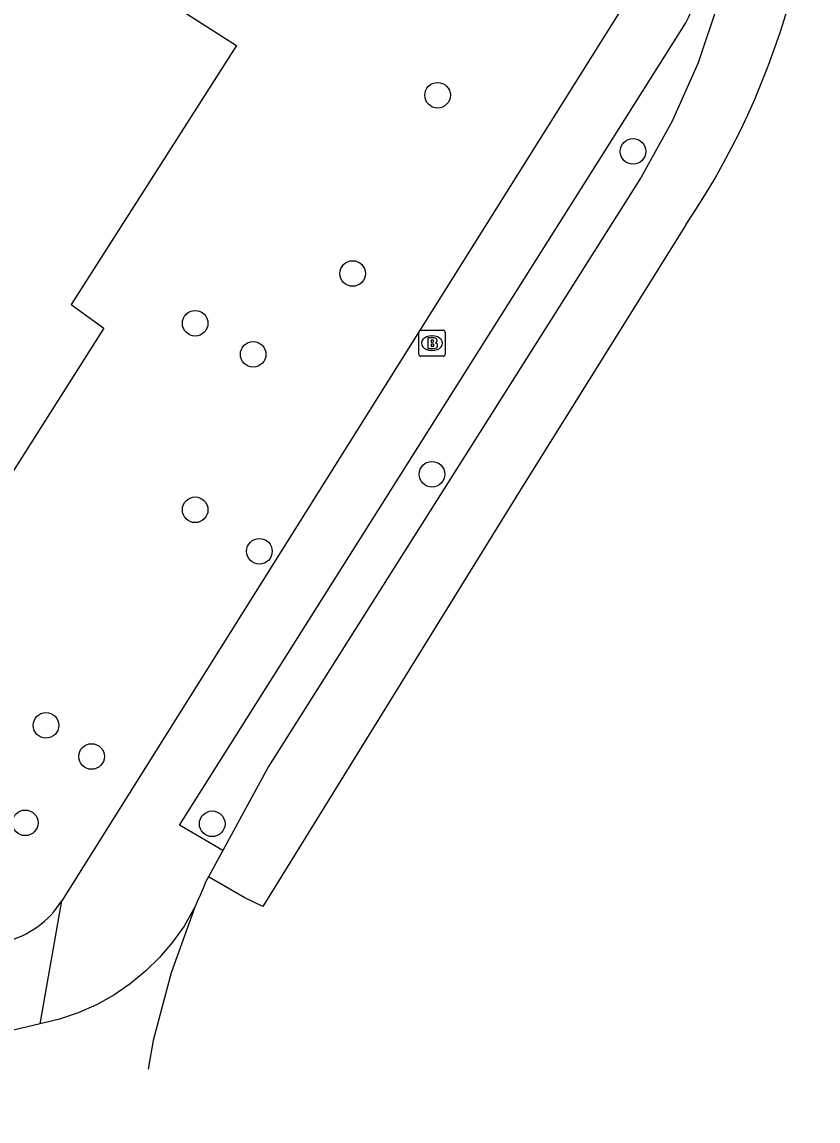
# Model space of a CAD drawing. Extents: x 158474 to 159560, y 388525 to 389605.
# Drawn here: x 159285.1 to 159315.5, y 388577.75 to 388619.72 of the extents above; entities that cross this region are included whole.
import ezdxf

# ---------------------------------------------------------------- set-up
doc = ezdxf.new("R2010")
doc.units = 0
for name, color, linetype in [('IMGEO_Boom', 7, 'Continuous'), ('IMGEO_Brandkraan', 7, 'Continuous'), ('IMGEO_Pand', 7, 'Continuous'), ('IMGEO_Rijbaan_lokaal_gesloten', 7, 'Continuous'), ('IMGEO_Rijbaan_lokaal_open', 7, 'Continuous'), ('IMGEO_Voetpad_open', 7, 'Continuous')]:
    doc.layers.add(name, color=color, linetype=linetype)

msp = doc.modelspace()

# ---------------------------------------------------------------- linework, layer by layer
at = {"layer": 'IMGEO_Boom'}
for centre in [(159300.972, 388616.922), (159308.438, 388614.777), (159297.727, 388610.115), (159291.711, 388608.215), (159293.927, 388607.028), (159300.757, 388602.45), (159291.711, 388601.092), (159294.165, 388599.508), (159286.012, 388592.86), (159287.753, 388591.672), (159285.22, 388589.139), (159292.362, 388589.101)]:
    msp.add_circle(centre, 0.489, dxfattribs=at)
at = {"layer": 'IMGEO_Brandkraan'}
for p, q in [((159300.257, 388607.027), (159300.257, 388607.879)), ((159300.332, 388607.953), (159301.184, 388607.953)), ((159300.745, 388607.733), (159300.77, 388607.733)), ((159301.258, 388607.879), (159301.258, 388607.027)), ((159300.768, 388607.173), (159300.743, 388607.173)), ((159301.184, 388606.953), (159300.332, 388606.953))]:
    msp.add_line(p, q, dxfattribs=at)
for points in [[(159300.257, 388607.027), (159300.257, 388607.879)], [(159300.332, 388607.953), (159301.184, 388607.953)], [(159300.605, 388607.653), (159300.605, 388607.253), (159300.818, 388607.253)], [(159300.836, 388607.653), (159300.605, 388607.653)], [(159301.258, 388607.879), (159301.258, 388607.027)], [(159300.784, 388607.572), (159300.73, 388607.572), (159300.73, 388607.496)], [(159300.73, 388607.496), (159300.783, 388607.496)], [(159300.792, 388607.42), (159300.73, 388607.42), (159300.73, 388607.339)], [(159300.73, 388607.339), (159300.792, 388607.339)], [(159301.184, 388606.953), (159300.332, 388606.953)]]:
    msp.add_lwpolyline(points, dxfattribs=at)
for centre, radius, start, end in [((159300.334, 388607.877), 0.0765, 91.552, 178.448), ((159300.334, 388607.877), 0.0765, 91.552, 178.448), ((159300.84, 388607.508), 0.145, 59.4692, 91.5367), ((159300.865, 388607.555), 0.0922, 285.5137, 58.1501), ((159301.182, 388607.877), 0.0765, 1.552, 88.448), ((159301.182, 388607.877), 0.0765, 1.552, 88.448), ((159300.785, 388607.534), 0.0379, 267.8285, 90.9355), ((159300.793, 388607.379), 0.0404, 269.8759, 90.5077), ((159300.824, 388607.504), 0.251, 268.6676, 293.5347), ((159300.87, 388607.363), 0.105, 301.3115, 78.989), ((159300.334, 388607.029), 0.0765, 181.552, 268.448), ((159300.334, 388607.029), 0.0765, 181.552, 268.448), ((159301.182, 388607.029), 0.0765, 271.552, 358.448), ((159301.182, 388607.029), 0.0765, 271.552, 358.448)]:
    msp.add_arc(centre, radius, start, end, dxfattribs=at)
for centre, major_axis, ratio, start_param, end_param in [((159300.744, 388607.453), (-0.387, 0.002), 0.722429, 4.712389, 7.853982), ((159300.769, 388607.453), (-0.39, 0.002), 0.717154, 1.570796, 4.712389)]:
    msp.add_ellipse(centre, major_axis=major_axis, ratio=ratio, start_param=start_param, end_param=end_param, dxfattribs=at)
at = {"layer": 'IMGEO_Pand'}
msp.add_lwpolyline([(159282.982, 388643.817), (159298.339, 388634.006), (159289.988, 388620.934), (159293.288, 388618.826), (159286.97, 388608.936), (159288.216, 388608.028), (159283.003, 388599.819)], dxfattribs=at)
at = {"layer": 'IMGEO_Rijbaan_lokaal_gesloten'}
for points in [[(159307.358, 388655.813), (159308.047, 388652.889), (159312.238, 388635.454), (159312.579, 388634.037), (159312.677, 388633.479), (159312.945, 388631.209), (159313.01, 388628.923), (159312.87, 388626.641), (159312.527, 388624.381), (159312.276, 388622.858), (159311.703, 388620.482), (159310.921, 388618.166), (159309.934, 388615.929), (159308.752, 388613.789), (159294.512, 388591.286), (159292.768, 388588.08)], [(159310.455, 388611.98), (159304.114, 388601.819), (159294.302, 388585.939), (159293.611, 388586.277), (159292.219, 388587.071)], [(159292.768, 388588.08), (159292.219, 388587.071)], [(159292.219, 388587.071), (159292.125, 388586.897), (159291.99, 388586.581), (159291.915, 388586.406), (159291.805, 388586.157), (159291.698, 388585.916)], [(159291.698, 388585.916), (159290.789, 388583.408), (159290.108, 388580.829), (159289.921, 388579.733), (159289.921, 388579.733)]]:
    msp.add_lwpolyline(points, dxfattribs=at)
msp.add_arc((159286.205, 388628.425), 29.3, 325.8576, 8.7366, dxfattribs=at)
at = {"layer": 'IMGEO_Rijbaan_lokaal_open'}
for points in [[(159291.698, 388585.916), (159291.666, 388585.854), (159291.285, 388585.198), (159290.846, 388584.579), (159290.354, 388584.001), (159289.813, 388583.47), (159289.226, 388582.989), (159288.599, 388582.562), (159287.936, 388582.194), (159287.242, 388581.886), (159286.524, 388581.641), (159285.787, 388581.461)], [(159285.787, 388581.461), (159274.814, 388578.86), (159270.721, 388577.751)]]:
    msp.add_lwpolyline(points, dxfattribs=at)
at = {"layer": 'IMGEO_Voetpad_open'}
for points in [[(159296.887, 388671.93), (159305.891, 388633.978), (159308.833, 388621.575), (159286.617, 388586.159)], [(159292.768, 388588.08), (159291.113, 388589.043), (159310.46, 388619.686)], [(159285.787, 388581.461), (159286.617, 388586.159)]]:
    msp.add_lwpolyline(points, dxfattribs=at)
for centre, radius, start, end in [((159305.778, 388622.091), 5.263, 332.8149, 17.3477), ((159283.636, 388588.026), 3.517, 283.3422, 327.9328)]:
    msp.add_arc(centre, radius, start, end, dxfattribs=at)

doc.saveas('drawing.dxf')
